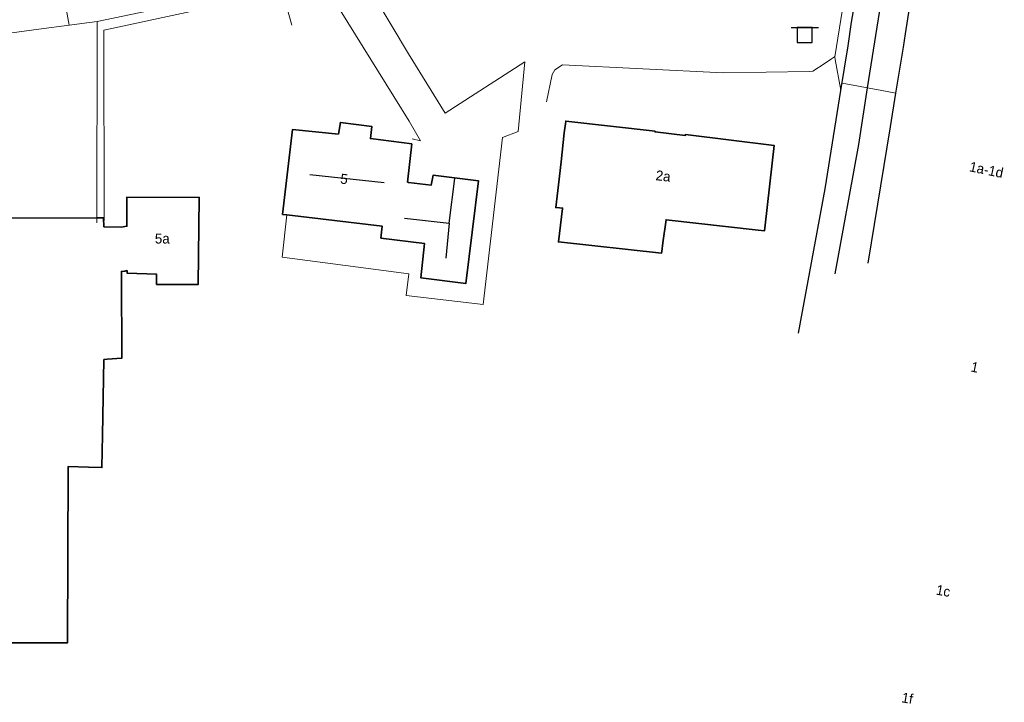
# Model space of a CAD drawing. Header units: metres. Extents: x 169249 to 194689, y 406250 to 412203.
# Tile 307 of 442: x 187714 to 187812, y 410725 to 410794. Entities that reach past the tile are written whole.
import ezdxf
from ezdxf.enums import TextEntityAlignment as Align

# ---------------------------------------------------------------- set-up
doc = ezdxf.new("R2010")
doc.units = ezdxf.units.M
doc.layers.get('0').update_dxf_attribs({"linetype": 'CONTINUOUS'})
for name, color, linetype, lineweight in [('BGT_NLCS_N264$0$B-WE-IE-TERREINAFSCHEIDING_KUNSTMATIG_HEKWERK-G', 252, 'BGT_NLCS_N264$0$IE-TERREINAFSCHEIDING-KUNSTMATIG', 18), ('BGT_NLCS_N264$0$B-WE-OG-TOPOGRAFIE_BEBOUWING-G', 252, 'CONTINUOUS', 35), ('BGT_NLCS_N264$0$B-WE-OG-TOPOGRAFIE_TERREIN_GROEN-GV', 252, 'CONTINUOUS', 18), ('BGT_NLCS_N264$0$B-WE-OG-TOPOGRAFIE_WEG_RIJWIELPAD-G', 252, 'CONTINUOUS', 18), ('BGT_NLCS_N264$0$B-WE-OG-TOPOGRAFIE_WEG_RIJWIELPAD-GV', 252, 'CONTINUOUS', 18), ('BGT_NLCS_N264$0$B-WE-OG-TOPOGRAFIE_WEG_VERHARD-G', 252, 'CONTINUOUS', 18), ('BGT_NLCS_N264$0$B-WE-VW-VERKEERSTEKEN_BORD-S', 252, 'CONTINUOUS', 25), ('X-XX-AL-REFERENTIE-G', 7, 'CONTINUOUS', 18)]:
    doc.layers.add(name, color=color, linetype=linetype, lineweight=lineweight)
for name, color, linetype in [('BGT_NLCS_N264$0$B-WE-KG-KADASTRAAL_NOK-G', 252, 'CONTINUOUS'), ('BGT_NLCS_N264$0$B-WE-OG-TOPOGRAFIE_WEG_RIJWEG-G', 252, 'CONTINUOUS'), ('BGT_NLCS_N264$0$B-WE-VW-MARKERING-G', 252, 'CONTINUOUS'), ('BGT_NLCS_N264$0$Label_Nummeraanduidingreeks', 252, 'CONTINUOUS')]:
    doc.layers.add(name, color=color, linetype=linetype)
doc.styles.add('BGT_NLCS_N264$0$STANDARD', font='txt')
doc.linetypes.add('BGT_NLCS_N264$0$IE-TERREINAFSCHEIDING-KUNSTMATIG', pattern='A,4,[82,NLCS.SHX,S=0.75,R=90,X=0,Y=0],4,-2', length=10)

# ---------------------------------------------------------------- blocks, each defined once
blk = doc.blocks.new('BGT_NLCS_N264$0$SVW-VERKEERSTEKEN_BORD_ANWB-SO')
blk.add_line((-1.375, 0), (1.375, 0))
at = {"flags": 128}
blk.add_lwpolyline([(-0.75, 0), (-0.75, -1.5), (0.75, -1.5), (0.75, 0)], close=True, dxfattribs=at)
blk = doc.blocks.new('BGT_NLCS_N264')
at = {"layer": 'BGT_NLCS_N264$0$B-WE-IE-TERREINAFSCHEIDING_KUNSTMATIG_HEKWERK-G'}
blk.add_polyline3d([(187722.157, 410773.561, 11.544), (187722.131, 410792.575, 11.547), (187722.131, 410792.661, 11.547), (187740.038, 410796.51, 11.559), (187740.951, 410793.145, 11.572)], dxfattribs=at)
at = {"layer": 'BGT_NLCS_N264$0$B-WE-KG-KADASTRAAL_NOK-G'}
for p, q in [((187742.747, 410778.214, 19.317), (187750.207, 410777.386, 19.338)), ((187756.732, 410773.313, 16.125), (187757.292, 410777.787, 16.107)), ((187752.252, 410773.829, 16.077), (187756.732, 410773.313, 16.125)), ((187756.732, 410773.313, 16.125), (187756.37, 410769.824, 16.095))]:
    blk.add_line(p, q, dxfattribs=at)
at = {"layer": 'BGT_NLCS_N264$0$B-WE-OG-TOPOGRAFIE_BEBOUWING-G'}
for points in [[(187745.619, 410782.227, 15.093), (187745.826, 410783.42, 13.929), (187748.982, 410783.007, 13.953), (187748.826, 410781.804, 15.189), (187752.973, 410781.266, 15.246), (187752.544, 410777.437, 16.836), (187752.634, 410777.402, 13.932), (187754.919, 410777.141, 13.947), (187755.113, 410778.132, 13.986), (187759.64, 410777.577, 13.983), (187758.39, 410767.3, 13.95), (187753.871, 410767.853, 13.95), (187754.247, 410771.276, 13.992), (187749.875, 410771.832, 13.983), (187750.009, 410773.013, 15.249), (187740.456, 410774.149, 15.189)], [(187777.364, 410782.549, 15.264), (187777.348, 410782.467, 15.264), (187780.359, 410782.109, 15.243), (187780.379, 410782.191, 15.24), (187789.26, 410781.106, 15.258), (187788.369, 410773.129, 15.275), (187788.306, 410772.562, 15.276), (187787.679, 410772.632, 15.273), (187778.446, 410773.669, 15.228), (187778.128, 410771.348, 14.071), (187778.013, 410770.505, 13.652), (187777.989, 410770.333, 13.566), (187767.657, 410771.454, 13.56), (187768.07, 410774.805, 15.218), (187768.075, 410774.843, 15.237), (187767.759, 410774.866, 15.234), (187767.394, 410774.892, 15.231), (187767.653, 410777.151, 15.228), (187767.921, 410779.48, 15.225), (187768.253, 410782.367, 15.221), (187768.357, 410783.278, 15.219), (187768.389, 410783.554, 15.219), (187777.364, 410782.549, 15.264)], [(187740.456, 410774.149, 15.189), (187740.023, 410774.201, 15.186), (187741.037, 410782.716, 15.147), (187745.619, 410782.227, 15.093)], [(187721.414, 410773.854, 16.411), (187722.088, 410773.857, 16.413), (187722.13, 410772.967, 16.389), (187722.131, 410772.97, 14.655), (187723.876, 410772.935, 14.667), (187724.432, 410773.014, 17.364), (187724.419, 410775.926, 17.352), (187731.674, 410775.904, 17.364), (187731.573, 410767.172, 17.322), (187727.407, 410767.201, 17.319), (187727.411, 410768.213, 17.316), (187724.456, 410768.322, 17.292), (187724.447, 410768.474, 17.274), (187724.441, 410768.573, 17.262), (187724.226, 410768.531, 14.655), (187723.893, 410768.489, 14.649), (187723.893, 410768.475, 14.626), (187723.901, 410768.091, 13.977), (187723.921, 410759.802, 14.001), (187722.474, 410759.711, 14.103), (187722.131, 410759.668, 14.934), (187721.992, 410752.088, 14.932), (187721.934, 410748.908, 14.931)], [(187721.934, 410748.908, 14.931), (187721.933, 410748.851, 14.931), (187720.587, 410748.892, 15.578), (187718.537, 410748.954, 16.563), (187718.537, 410748.867, 16.563), (187718.496, 410731.302, 16.509), (187692.924, 410731.291, 16.708)], [(187685.335, 410773.719, 16.302), (187721.414, 410773.854, 16.411)]]:
    blk.add_polyline3d(points, dxfattribs=at)
at = {"layer": 'BGT_NLCS_N264$0$B-WE-OG-TOPOGRAFIE_TERREIN_GROEN-GV'}
blk.add_polyline3d([(187742.996, 410798.94, 11.79), (187740.101, 410797.948, 11.826), (187734.951, 410796.452, 11.781), (187729.966, 410795.278, 11.778), (187721.456, 410793.522, 11.754)], dxfattribs=at)
at = {"layer": 'BGT_NLCS_N264$0$B-WE-OG-TOPOGRAFIE_WEG_RIJWEG-G'}
for points in [[(187801.465, 410786.352, 11.251), (187802.219, 410790.953, 11.271), (187802.426, 410792.283, 11.284), (187805.196, 410810.068, 11.457), (187805.225, 410810.292, 11.457), (187805.805, 410814.706, 11.464), (187806.019, 410816.337, 11.466), (187806.028, 410816.407, 11.466)], [(187795.963, 410786.603, 11.367), (187796.67, 410791.085, 11.394), (187797.032, 410793.458, 11.405), (187797.205, 410794.596, 11.411), (187797.593, 410797.142, 11.423), (187797.928, 410799.337, 11.433), (187798.522, 410805.329, 11.427)], [(187791.712, 410762.318, 11.307), (187794.387, 410776.752, 11.319), (187795.963, 410786.603, 11.367)], [(187798.677, 410769.337, 11.175), (187800.914, 410782.988, 11.236), (187801.465, 410786.352, 11.251)]]:
    blk.add_polyline3d(points, dxfattribs=at)
at = {"layer": 'BGT_NLCS_N264$0$B-WE-OG-TOPOGRAFIE_WEG_RIJWIELPAD-G'}
for points in [[(187796.962, 410802.098, 11.385), (187796.978, 410801.985, 11.385), (187797.017, 410801.697, 11.386), (187797.125, 410800.908, 11.388), (187796.125, 410794.768, 11.363), (187795.348, 410789.997, 11.343)], [(187795.348, 410789.997, 11.343), (187795.398, 410789.722, 11.345), (187795.956, 410786.64, 11.367), (187795.963, 410786.603, 11.367)]]:
    blk.add_polyline3d(points, dxfattribs=at)
at = {"layer": 'BGT_NLCS_N264$0$B-WE-OG-TOPOGRAFIE_WEG_RIJWIELPAD-GV'}
for q in [(187718.267, 410795.343, 11.66), (187721.456, 410793.522, 11.754)]:
    blk.add_line((187718.668, 410793.16, 11.744), q, dxfattribs=at)
blk.add_polyline3d([(187710.904, 410792.114, 11.73), (187715.614, 410792.763, 11.733), (187718.668, 410793.16, 11.744)], dxfattribs=at)
at = {"layer": 'BGT_NLCS_N264$0$B-WE-OG-TOPOGRAFIE_WEG_VERHARD-G'}
for p, q in [((187801.47, 410786.351, 11.287), (187801.465, 410786.352, 11.287)), ((187740.456, 410774.149, 11.509), (187740.456, 410774.15, 11.509)), ((187721.414, 410773.854, 11.625), (187721.413, 410773.364, 11.622))]:
    blk.add_line(p, q, dxfattribs=at)
for points in [[(187747.191, 410800.47, 11.811), (187748.072, 410798.138, 11.793), (187749.209, 410796.046, 11.701), (187749.262, 410795.948, 11.697), (187752.628, 410790.3, 11.556), (187756.3, 410784.334, 11.523), (187764.287, 410789.468, 11.382), (187763.617, 410782.49, 11.445), (187762.044, 410781.92, 11.547), (187760.108, 410765.177, 11.532), (187752.403, 410766.099, 11.493), (187752.673, 410768.263, 11.508), (187739.979, 410769.911, 11.535), (187740.456, 410774.149, 11.509)], [(187742.996, 410798.94, 11.79), (187745.792, 410794.695, 11.65), (187745.813, 410794.663, 11.649), (187752.705, 410783.525, 11.61), (187753.857, 410781.579, 11.598), (187753.027, 410781.761, 11.574)], [(187721.456, 410793.522, 11.754), (187721.454, 410792.437, 11.747), (187721.414, 410773.854, 11.625)], [(187795.348, 410789.997, 11.343), (187795.322, 410789.98, 11.342), (187795.026, 410789.784, 11.326), (187794.365, 410789.346, 11.292), (187793.141, 410788.536, 11.228), (187792.778, 410788.53, 11.232), (187784.148, 410788.387, 11.316), (187768.078, 410789.194, 11.316), (187767.297, 410788.69, 11.325), (187767.022, 410788.207, 11.322), (187766.477, 410785.468, 11.322)], [(187798.601, 410786.884, 11.316), (187797.737, 410787.045, 11.325), (187796.087, 410787.352, 11.342)], [(187801.465, 410786.352, 11.287), (187799.896, 410786.644, 11.303), (187798.601, 410786.884, 11.316)]]:
    blk.add_polyline3d(points, dxfattribs=at)
at = {"layer": 'BGT_NLCS_N264$0$B-WE-VW-MARKERING-G', "linetype": 'Continuous'}
for points in [[(187801.274, 410803.875, 11.568), (187799.918, 410795.257, 11.514), (187798.601, 410786.884, 11.462)], [(187798.601, 410786.884, 11.462), (187797.708, 410781.205, 11.427), (187795.354, 410768.244, 11.418)]]:
    blk.add_polyline3d(points, dxfattribs=at)
at = {"layer": 'BGT_NLCS_N264$0$B-WE-VW-VERKEERSTEKEN_BORD-S', "color": 7}
blk.add_blockref('BGT_NLCS_N264$0$SVW-VERKEERSTEKEN_BORD_ANWB-SO', (187792.337, 410792.924, 11.299), dxfattribs=at)
at = {"layer": 'BGT_NLCS_N264$0$Label_Nummeraanduidingreeks', "color": 7, "lineweight": 18, "style": 'BGT_NLCS_N264$0$STANDARD'}
for s, rotation, p in [('1a-1d', -11.7, (187810.541, 410778.696)), ('5', -6.6, (187746.195, 410777.747)), ('2a', -6.6, (187778.16, 410778.052)), ('1', -11.7, (187809.367, 410758.904)), ('1c', -10.3, (187806.21, 410736.502)), ('1f', -9.6, (187802.617, 410725.782))]:
    blk.add_text(s, height=1, rotation=rotation, dxfattribs=at).set_placement(p, align=Align.MIDDLE)
blk.add_text('5a', height=1, dxfattribs=at).set_placement((187727.98, 410771.78), align=Align.MIDDLE)

msp = doc.modelspace()

# ---------------------------------------------------------------- block references
at = {"layer": 'X-XX-AL-REFERENTIE-G'}
msp.add_blockref('BGT_NLCS_N264', (0, 0), dxfattribs=at)

doc.saveas('drawing.dxf')
